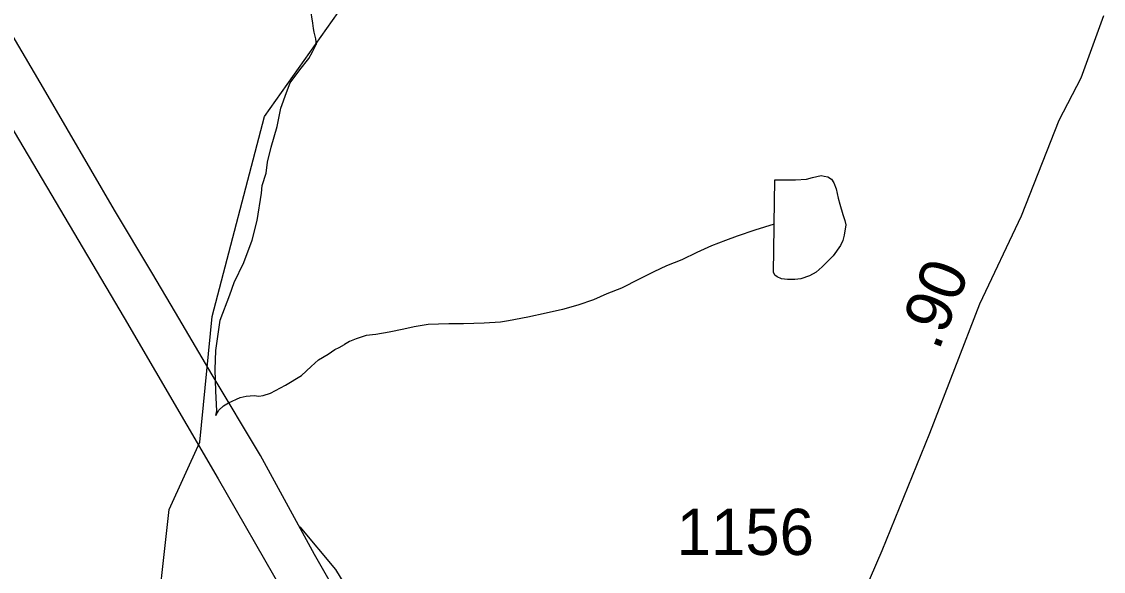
# Model space of a CAD drawing. Extents: x 2001466 to 2224147, y 644118 to 847247.
# Drawn here: x 2036316 to 2039247, y 710451 to 711939 of the extents above; entities that cross this region are included whole.
import ezdxf

# ---------------------------------------------------------------- set-up
doc = ezdxf.new("R2010")
doc.units = 0
for name, color, linetype in [('Exist Hydrographic Creek Single Shore', 7, 'Continuous'), ('Exist Hydrographic Misc Water Feature', 7, 'Continuous'), ('Exist Road Secondary Mileage Hundredths English Label', 7, 'Continuous'), ('Exist Road Secondary Type 51 Attributed', 7, 'Continuous'), ('Exist Road Secondary Type 51 Number Label', 7, 'Continuous'), ('Prop Road Primary Interstate Projected', 7, 'Continuous')]:
    doc.layers.add(name, color=color, linetype=linetype)

msp = doc.modelspace()

# ---------------------------------------------------------------- linework, layer by layer
at = {"layer": 'Exist Hydrographic Creek Single Shore'}
msp.add_lwpolyline([(2036582.8, 710066.6), (2036674.7, 710251.8), (2036715.7, 710618.5), (2036798.7, 710800.5), (2036831.8, 711141), (2036973.9, 711682.8), (2037188.8, 711985.5)], dxfattribs=at)
at = {"layer": 'Exist Hydrographic Misc Water Feature'}
for points in [[(2037097.7, 711975.3), (2037103.7, 711935.3), (2037105.7, 711921.3), (2037107.6, 711911.3), (2037109.6, 711903.3), (2037111.7, 711893.3), (2037113.7, 711877.3)], [(2036842.2, 710873.2), (2036844.3, 710885.3), (2036842.2, 710939.3), (2036840.2, 710997.2), (2036842.2, 711049.3), (2036854.1, 711131.2), (2036880.2, 711199.3), (2036892, 711233.3), (2036918.1, 711287.2), (2036940, 711347.3), (2036954, 711401.2), (2036965.9, 711475.3), (2036967.9, 711495.3), (2036978, 711529.2), (2036981.9, 711559.2), (2036991.9, 711599.3), (2037007.7, 711655.2), (2037017.7, 711705.3), (2037033.7, 711747.3), (2037043.8, 711773.3), (2037069.6, 711809.2), (2037093.6, 711839.3), (2037103.7, 711857.3), (2037113.7, 711877.3)], [(2038354.7, 711390.8), (2038356.5, 711510.8), (2038412.5, 711510.9), (2038442.4, 711513), (2038458.4, 711517), (2038482.4, 711523), (2038490.4, 711521), (2038500.5, 711519.1), (2038510.3, 711513.1), (2038516.5, 711503.1), (2038522.4, 711487.1), (2038528.6, 711461.2), (2038532.5, 711445.2), (2038540.7, 711417.2), (2038546.6, 711401.1), (2038548.7, 711389.1), (2038544.8, 711361.2), (2038540.7, 711347.2), (2038534.7, 711333.2), (2038514.8, 711305.2), (2038484.9, 711275.1), (2038468.9, 711261), (2038450.9, 711251), (2038426.9, 711243), (2038411.1, 711241), (2038391, 711240.9), (2038375, 711242.9), (2038362.9, 711248.8), (2038356.9, 711252.8), (2038352.8, 711260.8), (2038354.7, 711382.8), (2038354.7, 711390.8)], [(2038354.7, 711390.8), (2038302.8, 711374.7), (2038254.8, 711358.6), (2038222.8, 711346.6), (2038184.7, 711332.5), (2038144.9, 711314.5), (2038104.9, 711294.4), (2038062.9, 711278.3), (2038029.1, 711262.2), (2037989.1, 711242.2), (2037941.1, 711218.1), (2037901.1, 711202), (2037865.2, 711185.9), (2037823.2, 711171.8), (2037781.2, 711159.8), (2037737.3, 711149.7), (2037687.2, 711139.6), (2037635.2, 711129.5), (2037613.2, 711125.4), (2037569.3, 711123.4), (2037513.4, 711121.2), (2037473.2, 711121.2), (2037417.4, 711119.1), (2037379.5, 711113), (2037351.4, 711106.9), (2037311.4, 711098.9), (2037275.5, 711092.1), (2037249.7, 711089.6), (2037222, 711081), (2037204.1, 711073.4), (2037190.2, 711065.5)], [(2036842.2, 710873.2), (2036850.2, 710887.3), (2036862.3, 710899.3), (2036876.3, 710907.3), (2036908.2, 710921.3), (2036924.2, 710925.3), (2036946.2, 710927.4), (2036958.3, 710925.3), (2036970.2, 710927.4), (2036990.3, 710933.4), (2037030.3, 710955.4), (2037074.1, 710981.4), (2037100.2, 711005.4), (2037120.1, 711023.4), (2037146.1, 711039.4), (2037164.2, 711051.5), (2037176, 711057.5), (2037190.2, 711065.5)]]:
    msp.add_lwpolyline(points, dxfattribs=at)
at = {"layer": 'Exist Road Secondary Type 51 Attributed'}
msp.add_lwpolyline([(2039246.8, 711955.5), (2039185.3, 711786.3), (2039126.3, 711671.3), (2039024.2, 711412.7), (2038911.3, 711174.8), (2038775.7, 710824.3), (2038646.9, 710506.6), (2038580.7, 710354.2), (2038539.2, 710208.9), (2038526.4, 710105.1), (2038510.9, 709983.8), (2038437.5, 709715.5), (2038368.5, 709484.8), (2038330.7, 709280.6)], dxfattribs=at)
at = {"layer": 'Prop Road Primary Interstate Projected'}
for points in [[(2037192.5, 710351.4), (2037109.1, 710496.5), (2036963.1, 710764.4), (2036831.6, 710983.1), (2036732.8, 711151.7), (2036668.9, 711260.1), (2036567.1, 711428.6), (2036374.8, 711759.6), (2036259, 711956.4), (2036026.8, 712347.5), (2035832.1, 712682.8), (2035691.2, 712928.3), (2035629.2, 713035.4)], [(2035547.9, 712928), (2035617.9, 712798.3), (2035684.2, 712680.7), (2035735.8, 712596.7), (2035930.8, 712269.3), (2036021, 712114.3), (2036089.1, 711986.9), (2036193.7, 711808.2), (2036233.4, 711745.2), (2036593.7, 711137.2), (2036847.9, 710701.2), (2037022.6, 710397.9), (2037161.6, 710169.8)], [(2037069.9, 710571.1), (2037166.6, 710456), (2037235, 710343)]]:
    msp.add_lwpolyline(points, dxfattribs=at)

# ---------------------------------------------------------------- texts
at = {"layer": 'Exist Road Secondary Mileage Hundredths English Label'}
msp.add_text('.90', height=125, rotation=68.6053, dxfattribs=at).set_placement((2038800.4, 711045.8))
at = {"layer": 'Exist Road Secondary Type 51 Number Label'}
msp.add_text('1156', height=125, dxfattribs=at).set_placement((2038090.7, 710495.3))

doc.saveas('drawing.dxf')
